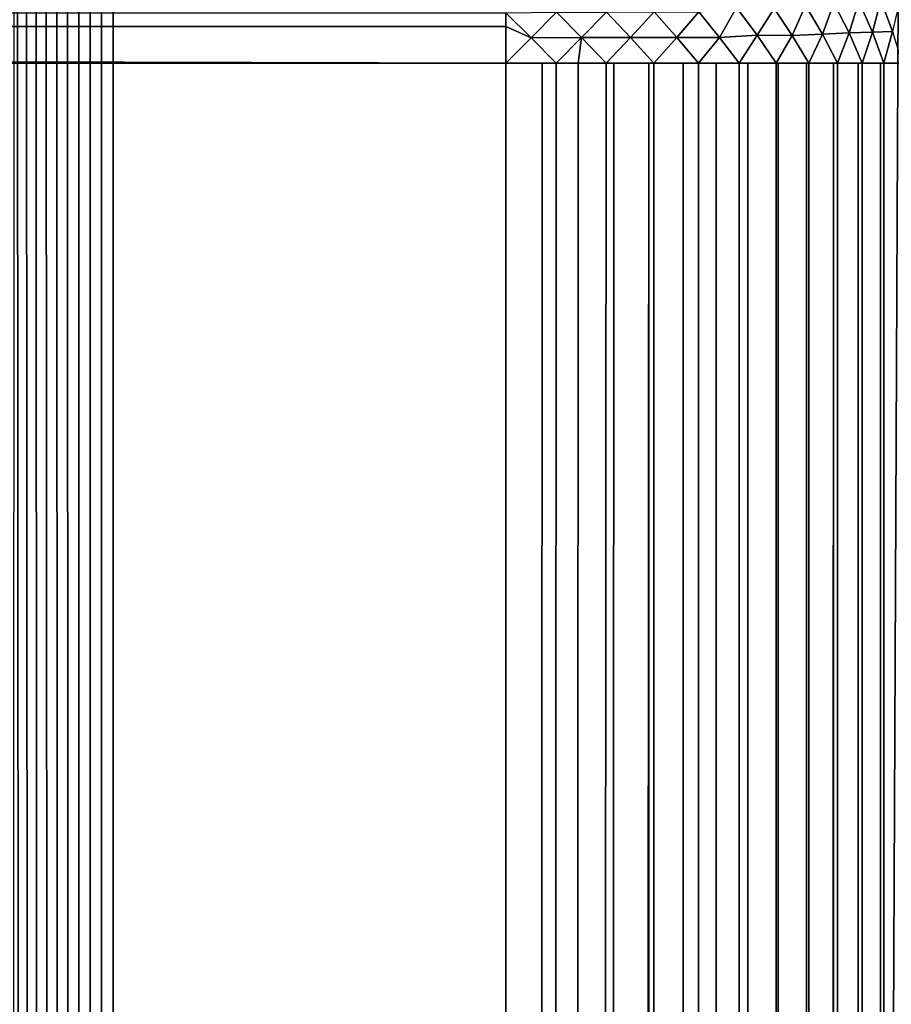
# Model space of a CAD drawing. Extents: x -226 to 226, y -900 to 900.
# Tile 531 of 656: x -93.71 to -89.39, y 872.03 to 876.92. Entities that reach past the tile are written whole.
import ezdxf

# ---------------------------------------------------------------- set-up
doc = ezdxf.new("R2010")
doc.units = 0
doc.header["$LTSCALE"] = 65.185185
for name, color, linetype in [('235', 7, 'CONTINUOUS'), ('241', 7, 'CONTINUOUS'), ('276', 7, 'CONTINUOUS'), ('321', 7, 'CONTINUOUS'), ('322', 7, 'CONTINUOUS'), ('323', 7, 'CONTINUOUS'), ('377', 7, 'CONTINUOUS'), ('378', 7, 'CONTINUOUS')]:
    doc.layers.add(name, color=color, linetype=linetype)

msp = doc.modelspace()

# ---------------------------------------------------------------- linework, layer by layer
at = {"layer": '235', "color": 7, "linetype": 'CONTINUOUS'}
for points in [[(-75.5, 878, -29.8), (-106, 878, -29.8), (-75.5, 853, -29.8), (-75.5, 878, -29.8)], [(-75.5, 853, -29.8), (-106, 878, -29.8), (-106, 853, -29.8), (-75.5, 853, -29.8)]]:
    msp.add_3dface(points, dxfattribs=at)
at = {"layer": '241', "color": 7, "linetype": 'CONTINUOUS'}
for points in [[(-75.5, 853, -32.8), (-106, 853, -32.8), (-75.5, 878, -32.8), (-75.5, 853, -32.8)], [(-75.5, 878, -32.8), (-106, 853, -32.8), (-106, 878, -32.8), (-75.5, 878, -32.8)]]:
    msp.add_3dface(points, dxfattribs=at)
at = {"layer": '276', "color": 7, "linetype": 'CONTINUOUS'}
for points in [[(-167.7, 0, -25), (-167.7, 876.7, -25), (-91.3, 0, -25), (-167.7, 0, -25)], [(-91.3, 0, -25), (-167.7, 876.7, -25), (-91.3, 876.7, -25), (-91.3, 0, -25)]]:
    msp.add_3dface(points, dxfattribs=at)
at = {"layer": '321', "color": 7, "linetype": 'CONTINUOUS'}
for points in [[(-91.1195, 876.7, -24.9929), (-91.0503, 876.7, -24.9864), (-91.3, 0, -25), (-91.1195, 876.7, -24.9929)], [(-91.3, 0, -25), (-91.3, 876.7, -25), (-91.1195, 876.7, -24.9929), (-91.3, 0, -25)], [(-90.7631, -876.7, -24.9365), (-91.3, 0, -25), (-90.5893, 876.7, -24.8874), (-90.7631, -876.7, -24.9365)], [(-90.7631, 876.7, -24.9365), (-90.5893, 876.7, -24.8874), (-91.3, 0, -25), (-90.7631, 876.7, -24.9365)], [(-90.8017, 876.7, -24.9454), (-90.7631, 876.7, -24.9365), (-91.3, 0, -25), (-90.8017, 876.7, -24.9454)], [(-90.9402, 876.7, -24.9717), (-90.8017, 876.7, -24.9454), (-91.3, 0, -25), (-90.9402, 876.7, -24.9717)], [(-91.0503, 876.7, -24.9864), (-90.9402, 876.7, -24.9717), (-91.3, 0, -25), (-91.0503, 876.7, -24.9864)], [(-90.5893, -876.7, -24.8874), (-90.7631, -876.7, -24.9365), (-90.5893, 876.7, -24.8874), (-90.5893, -876.7, -24.8874)], [(-90.5374, -876.7, -24.8699), (-90.5893, -876.7, -24.8874), (-90.5645, 876.7, -24.8792), (-90.5374, -876.7, -24.8699)], [(-90.5645, 876.7, -24.8792), (-90.5893, -876.7, -24.8874), (-90.5893, 876.7, -24.8874), (-90.5645, 876.7, -24.8792)], [(-90.4198, 876.7, -24.8249), (-90.5374, -876.7, -24.8699), (-90.5645, 876.7, -24.8792), (-90.4198, 876.7, -24.8249)], [(-90.4198, -876.7, -24.8249), (-90.5374, -876.7, -24.8699), (-90.4198, 876.7, -24.8249), (-90.4198, -876.7, -24.8249)], [(-90.2914, -876.7, -24.7671), (-90.4198, -876.7, -24.8249), (-90.3435, 876.7, -24.7917), (-90.2914, -876.7, -24.7671)], [(-90.3435, 876.7, -24.7917), (-90.4198, -876.7, -24.8249), (-90.4198, 876.7, -24.8249), (-90.3435, 876.7, -24.7917)], [(-90.2558, 876.7, -24.7493), (-90.2914, -876.7, -24.7671), (-90.3435, 876.7, -24.7917), (-90.2558, 876.7, -24.7493)], [(-90.2558, -876.7, -24.7493), (-90.2914, -876.7, -24.7671), (-90.2558, 876.7, -24.7493), (-90.2558, -876.7, -24.7493)], [(-90.0983, -876.7, -24.6611), (-90.2558, -876.7, -24.7493), (-90.0983, 876.7, -24.6611), (-90.0983, -876.7, -24.6611)], [(-90.0983, 876.7, -24.6611), (-90.2558, -876.7, -24.7493), (-90.1408, 876.7, -24.6865), (-90.0983, 876.7, -24.6611)], [(-90.1408, 876.7, -24.6865), (-90.2558, -876.7, -24.7493), (-90.2558, 876.7, -24.7493), (-90.1408, 876.7, -24.6865)], [(-90.0515, -876.7, -24.6316), (-90.0983, -876.7, -24.6611), (-89.9578, 876.7, -24.5678), (-90.0515, -876.7, -24.6316)], [(-89.9578, 876.7, -24.5678), (-90.0983, -876.7, -24.6611), (-90.0983, 876.7, -24.6611), (-89.9578, 876.7, -24.5678)], [(-89.9481, -876.7, -24.5607), (-90.0515, -876.7, -24.6316), (-89.9481, 876.7, -24.5607), (-89.9481, -876.7, -24.5607)], [(-89.9481, 876.7, -24.5607), (-90.0515, -876.7, -24.6316), (-89.9578, 876.7, -24.5678), (-89.9481, 876.7, -24.5607)], [(-89.8197, -876.7, -24.4603), (-89.9481, -876.7, -24.5607), (-89.8063, 876.7, -24.4489), (-89.8197, -876.7, -24.4603)], [(-89.8063, 876.7, -24.4489), (-89.9481, -876.7, -24.5607), (-89.9481, 876.7, -24.5607), (-89.8063, 876.7, -24.4489)], [(-89.8063, -876.7, -24.4489), (-89.8197, -876.7, -24.4603), (-89.8063, 876.7, -24.4489), (-89.8063, -876.7, -24.4489)], [(-89.6737, -876.7, -24.3263), (-89.8063, -876.7, -24.4489), (-89.6737, 876.7, -24.3263), (-89.6737, -876.7, -24.3263)], [(-89.6737, 876.7, -24.3263), (-89.8063, -876.7, -24.4489), (-89.7958, 876.7, -24.4399), (-89.6737, 876.7, -24.3263)], [(-89.7958, 876.7, -24.4399), (-89.8063, -876.7, -24.4489), (-89.8063, 876.7, -24.4489), (-89.7958, 876.7, -24.4399)], [(-89.5961, -876.7, -24.245), (-89.6737, -876.7, -24.3263), (-89.6537, 876.7, -24.3061), (-89.5961, -876.7, -24.245)], [(-89.6537, 876.7, -24.3061), (-89.6737, -876.7, -24.3263), (-89.6737, 876.7, -24.3263), (-89.6537, 876.7, -24.3061)], [(-89.5511, 876.7, -24.1937), (-89.5961, -876.7, -24.245), (-89.6537, 876.7, -24.3061), (-89.5511, 876.7, -24.1937)], [(-89.5511, -876.7, -24.1937), (-89.5961, -876.7, -24.245), (-89.5511, 876.7, -24.1937), (-89.5511, -876.7, -24.1937)], [(-89.4938, -876.7, -24.1239), (-89.5511, -876.7, -24.1937), (-89.53, 876.7, -24.1687), (-89.4938, -876.7, -24.1239)], [(-89.53, 876.7, -24.1687), (-89.5511, -876.7, -24.1937), (-89.5511, 876.7, -24.1937), (-89.53, 876.7, -24.1687)], [(-89.4393, 876.7, -24.0519), (-89.4938, -876.7, -24.1239), (-89.53, 876.7, -24.1687), (-89.4393, 876.7, -24.0519)], [(-89.4393, -876.7, -24.0519), (-89.4938, -876.7, -24.1239), (-89.4393, 876.7, -24.0519), (-89.4393, -876.7, -24.0519)], [(-89.3876, -876.7, -23.9778), (-89.4393, -876.7, -24.0519), (-89.4233, 876.7, -24.0297), (-89.3876, -876.7, -23.9778)], [(-89.4233, 876.7, -24.0297), (-89.4393, -876.7, -24.0519), (-89.4393, 876.7, -24.0519), (-89.4233, 876.7, -24.0297)], [(-89.3389, 876.7, -23.9017), (-89.3876, -876.7, -23.9778), (-89.4233, 876.7, -24.0297), (-89.3389, 876.7, -23.9017)], [(-89.3845, -876.7, -23.9732), (-89.3876, -876.7, -23.9778), (-89.3389, 876.7, -23.9017), (-89.3845, -876.7, -23.9732)]]:
    msp.add_3dface(points, dxfattribs=at)
at = {"layer": '322', "color": 7, "linetype": 'CONTINUOUS'}
for points in [[(-89.4798, 876.8536, -24.0976), (-89.5472, 877.0056, -24.1575), (-89.4383, 877.0114, -24.0141), (-89.4798, 876.8536, -24.0976)], [(-89.3795, 876.8564, -23.9559), (-89.4798, 876.8536, -24.0976), (-89.4383, 877.0114, -24.0141), (-89.3795, 876.8564, -23.9559)], [(-89.3795, 876.8564, -23.9559), (-89.4383, 877.0114, -24.0141), (-89.3439, 877.0151, -23.8681), (-89.3795, 876.8564, -23.9559)], [(-90.2382, 876.8273, -24.7363), (-90.3414, 876.9533, -24.7753), (-90.1552, 876.9752, -24.6757), (-90.2382, 876.8273, -24.7363)], [(-90.0527, 876.8381, -24.6275), (-90.2382, 876.8273, -24.7363), (-90.1552, 876.9752, -24.6757), (-90.0527, 876.8381, -24.6275)], [(-90.0527, 876.8381, -24.6275), (-90.1552, 876.9752, -24.6757), (-89.9668, 876.9706, -24.5546), (-90.0527, 876.8381, -24.6275)], [(-89.8774, 876.8358, -24.5021), (-90.0527, 876.8381, -24.6275), (-89.9668, 876.9706, -24.5546), (-89.8774, 876.8358, -24.5021)], [(-89.8774, 876.8358, -24.5021), (-89.9668, 876.9706, -24.5546), (-89.8113, 876.9854, -24.4298), (-89.8774, 876.8358, -24.5021)], [(-89.7279, 876.8434, -24.3727), (-89.8774, 876.8358, -24.5021), (-89.8113, 876.9854, -24.4298), (-89.7279, 876.8434, -24.3727)], [(-89.7279, 876.8434, -24.3727), (-89.8113, 876.9854, -24.4298), (-89.6714, 876.9969, -24.2967), (-89.7279, 876.8434, -24.3727)], [(-89.5956, 876.8493, -24.2371), (-89.7279, 876.8434, -24.3727), (-89.6714, 876.9969, -24.2967), (-89.5956, 876.8493, -24.2371)], [(-89.5956, 876.8493, -24.2371), (-89.6714, 876.9969, -24.2967), (-89.5472, 877.0056, -24.1575), (-89.5956, 876.8493, -24.2371)], [(-89.4798, 876.8536, -24.0976), (-89.5956, 876.8493, -24.2371), (-89.5472, 877.0056, -24.1575), (-89.4798, 876.8536, -24.0976)], [(-91.1747, 876.8253, -24.9932), (-91.3, 876.9497, -24.9864), (-91.0477, 876.9523, -24.9722), (-91.1747, 876.8253, -24.9932)], [(-91.3, 876.9497, -24.9864), (-91.1747, 876.8253, -24.9932), (-91.3, 876.8805, -24.9929), (-91.3, 876.9497, -24.9864)], [(-90.9235, 876.8266, -24.9654), (-91.1747, 876.8253, -24.9932), (-91.0477, 876.9523, -24.9722), (-90.9235, 876.8266, -24.9654)], [(-90.9235, 876.8266, -24.9654), (-91.0477, 876.9523, -24.9722), (-90.7999, 876.9531, -24.9307), (-90.9235, 876.8266, -24.9654)], [(-90.6804, 876.827, -24.9113), (-90.9235, 876.8266, -24.9654), (-90.7999, 876.9531, -24.9307), (-90.6804, 876.827, -24.9113)], [(-90.6804, 876.827, -24.9113), (-90.7999, 876.9531, -24.9307), (-90.5631, 876.9535, -24.864), (-90.6804, 876.827, -24.9113)], [(-90.4509, 876.8274, -24.8337), (-90.6804, 876.827, -24.9113), (-90.5631, 876.9535, -24.864), (-90.4509, 876.8274, -24.8337)], [(-90.4509, 876.8274, -24.8337), (-90.5631, 876.9535, -24.864), (-90.3414, 876.9533, -24.7753), (-90.4509, 876.8274, -24.8337)], [(-90.2382, 876.8273, -24.7363), (-90.4509, 876.8274, -24.8337), (-90.3414, 876.9533, -24.7753), (-90.2382, 876.8273, -24.7363)], [(-91.1747, 876.8253, -24.9932), (-91.3, 876.7, -25), (-91.3, 876.8805, -24.9929), (-91.1747, 876.8253, -24.9932)], [(-91.0503, 876.7, -24.9864), (-91.3, 876.7, -25), (-91.1747, 876.8253, -24.9932), (-91.0503, 876.7, -24.9864)], [(-91.0503, 876.7, -24.9864), (-91.1747, 876.8253, -24.9932), (-90.9235, 876.8266, -24.9654), (-91.0503, 876.7, -24.9864)], [(-90.9402, 876.7, -24.9717), (-91.0503, 876.7, -24.9864), (-90.9235, 876.8266, -24.9654), (-90.9402, 876.7, -24.9717)], [(-90.8017, 876.7, -24.9454), (-90.9402, 876.7, -24.9717), (-90.9235, 876.8266, -24.9654), (-90.8017, 876.7, -24.9454)], [(-90.8017, 876.7, -24.9454), (-90.9235, 876.8266, -24.9654), (-90.6804, 876.827, -24.9113), (-90.8017, 876.7, -24.9454)], [(-90.5645, 876.7, -24.8792), (-90.8017, 876.7, -24.9454), (-90.6804, 876.827, -24.9113), (-90.5645, 876.7, -24.8792)], [(-90.5645, 876.7, -24.8792), (-90.6804, 876.827, -24.9113), (-90.4509, 876.8274, -24.8337), (-90.5645, 876.7, -24.8792)], [(-90.3435, 876.7, -24.7917), (-90.5645, 876.7, -24.8792), (-90.4509, 876.8274, -24.8337), (-90.3435, 876.7, -24.7917)], [(-90.3435, 876.7, -24.7917), (-90.4509, 876.8274, -24.8337), (-90.2382, 876.8273, -24.7363), (-90.3435, 876.7, -24.7917)], [(-90.1408, 876.7, -24.6865), (-90.3435, 876.7, -24.7917), (-90.2382, 876.8273, -24.7363), (-90.1408, 876.7, -24.6865)], [(-90.1408, 876.7, -24.6865), (-90.2382, 876.8273, -24.7363), (-90.0527, 876.8381, -24.6275), (-90.1408, 876.7, -24.6865)], [(-89.9578, 876.7, -24.5678), (-90.1408, 876.7, -24.6865), (-90.0527, 876.8381, -24.6275), (-89.9578, 876.7, -24.5678)], [(-89.9578, 876.7, -24.5678), (-90.0527, 876.8381, -24.6275), (-89.8774, 876.8358, -24.5021), (-89.9578, 876.7, -24.5678)], [(-89.7958, 876.7, -24.4399), (-89.9578, 876.7, -24.5678), (-89.8774, 876.8358, -24.5021), (-89.7958, 876.7, -24.4399)], [(-89.7958, 876.7, -24.4399), (-89.8774, 876.8358, -24.5021), (-89.7279, 876.8434, -24.3727), (-89.7958, 876.7, -24.4399)], [(-89.6537, 876.7, -24.3061), (-89.7958, 876.7, -24.4399), (-89.7279, 876.8434, -24.3727), (-89.6537, 876.7, -24.3061)], [(-89.6537, 876.7, -24.3061), (-89.7279, 876.8434, -24.3727), (-89.5956, 876.8493, -24.2371), (-89.6537, 876.7, -24.3061)], [(-89.53, 876.7, -24.1687), (-89.6537, 876.7, -24.3061), (-89.5956, 876.8493, -24.2371), (-89.53, 876.7, -24.1687)], [(-89.53, 876.7, -24.1687), (-89.5956, 876.8493, -24.2371), (-89.4798, 876.8536, -24.0976), (-89.53, 876.7, -24.1687)], [(-89.4233, 876.7, -24.0297), (-89.53, 876.7, -24.1687), (-89.4798, 876.8536, -24.0976), (-89.4233, 876.7, -24.0297)], [(-89.4233, 876.7, -24.0297), (-89.4798, 876.8536, -24.0976), (-89.3795, 876.8564, -23.9559), (-89.4233, 876.7, -24.0297)], [(-89.332, 876.7, -23.8904), (-89.4233, 876.7, -24.0297), (-89.3795, 876.8564, -23.9559), (-89.332, 876.7, -23.8904)], [(-91.3, 876.7, -25), (-91.0503, 876.7, -24.9864), (-91.1195, 876.7, -24.9929), (-91.3, 876.7, -25)], [(-90.5645, 876.7, -24.8792), (-90.7631, 876.7, -24.9365), (-90.8017, 876.7, -24.9454), (-90.5645, 876.7, -24.8792)], [(-90.5645, 876.7, -24.8792), (-90.5893, 876.7, -24.8874), (-90.7631, 876.7, -24.9365), (-90.5645, 876.7, -24.8792)], [(-90.3435, 876.7, -24.7917), (-90.4198, 876.7, -24.8249), (-90.5645, 876.7, -24.8792), (-90.3435, 876.7, -24.7917)], [(-90.1408, 876.7, -24.6865), (-90.2558, 876.7, -24.7493), (-90.3435, 876.7, -24.7917), (-90.1408, 876.7, -24.6865)], [(-89.9578, 876.7, -24.5678), (-90.0983, 876.7, -24.6611), (-90.1408, 876.7, -24.6865), (-89.9578, 876.7, -24.5678)], [(-89.7958, 876.7, -24.4399), (-89.9481, 876.7, -24.5607), (-89.9578, 876.7, -24.5678), (-89.7958, 876.7, -24.4399)], [(-89.7958, 876.7, -24.4399), (-89.8063, 876.7, -24.4489), (-89.9481, 876.7, -24.5607), (-89.7958, 876.7, -24.4399)], [(-89.6537, 876.7, -24.3061), (-89.6737, 876.7, -24.3263), (-89.7958, 876.7, -24.4399), (-89.6537, 876.7, -24.3061)], [(-89.53, 876.7, -24.1687), (-89.5511, 876.7, -24.1937), (-89.6537, 876.7, -24.3061), (-89.53, 876.7, -24.1687)], [(-89.4233, 876.7, -24.0297), (-89.4393, 876.7, -24.0519), (-89.53, 876.7, -24.1687), (-89.4233, 876.7, -24.0297)], [(-89.332, 876.7, -23.8904), (-89.3389, 876.7, -23.9017), (-89.4233, 876.7, -24.0297), (-89.332, 876.7, -23.8904)]]:
    msp.add_3dface(points, dxfattribs=at)
at = {"layer": '323', "color": 7, "linetype": 'CONTINUOUS'}
for points in [[(-91.3, 876.9497, -24.9864), (-91.3, 876.8805, -24.9929), (-167.7, 876.9533, -24.986), (-91.3, 876.9497, -24.9864)], [(-167.7, 876.9533, -24.986), (-91.3, 876.8805, -24.9929), (-167.7, 876.8805, -24.9929), (-167.7, 876.9533, -24.986)], [(-91.3, 876.7, -25), (-167.7, 876.7, -25), (-167.7, 876.8805, -24.9929), (-91.3, 876.7, -25)], [(-91.3, 876.8805, -24.9929), (-91.3, 876.7, -25), (-167.7, 876.8805, -24.9929), (-91.3, 876.8805, -24.9929)]]:
    msp.add_3dface(points, dxfattribs=at)
at = {"layer": '377', "color": 7, "linetype": 'CONTINUOUS'}
for points in [[(-89.25, 900, 1.9), (-93.25, 900, 1.9), (-93.25, 0, 1.9), (-89.25, 900, 1.9)], [(-89.25, 0, 1.9), (-89.25, 900, 1.9), (-93.25, 0, 1.9), (-89.25, 0, 1.9)]]:
    msp.add_3dface(points, dxfattribs=at)
at = {"layer": '378', "color": 7, "linetype": 'CONTINUOUS'}
for points in [[(-93.7371, 900, 2.0797), (-94, 0, 2.65), (-93.25, 0, 1.9), (-93.7371, 900, 2.0797)], [(-93.6908, 900, 2.0432), (-93.7371, 900, 2.0797), (-93.25, 0, 1.9), (-93.6908, 900, 2.0432)], [(-93.6419, 900, 2.0105), (-93.6908, 900, 2.0432), (-93.25, 0, 1.9), (-93.6419, 900, 2.0105)], [(-93.5905, 900, 1.9817), (-93.6419, 900, 2.0105), (-93.25, 0, 1.9), (-93.5905, 900, 1.9817)], [(-93.537, 900, 1.9571), (-93.5905, 900, 1.9817), (-93.25, 0, 1.9), (-93.537, 900, 1.9571)], [(-93.4818, 900, 1.9367), (-93.537, 900, 1.9571), (-93.25, 0, 1.9), (-93.4818, 900, 1.9367)], [(-93.4251, 900, 1.9207), (-93.4818, 900, 1.9367), (-93.25, 0, 1.9), (-93.4251, 900, 1.9207)], [(-93.3673, 900, 1.9092), (-93.4251, 900, 1.9207), (-93.25, 0, 1.9), (-93.3673, 900, 1.9092)], [(-93.3088, 900, 1.9023), (-93.3673, 900, 1.9092), (-93.25, 0, 1.9), (-93.3088, 900, 1.9023)], [(-93.25, 900, 1.9), (-93.3088, 900, 1.9023), (-93.25, 0, 1.9), (-93.25, 900, 1.9)]]:
    msp.add_3dface(points, dxfattribs=at)

doc.saveas('drawing.dxf')
